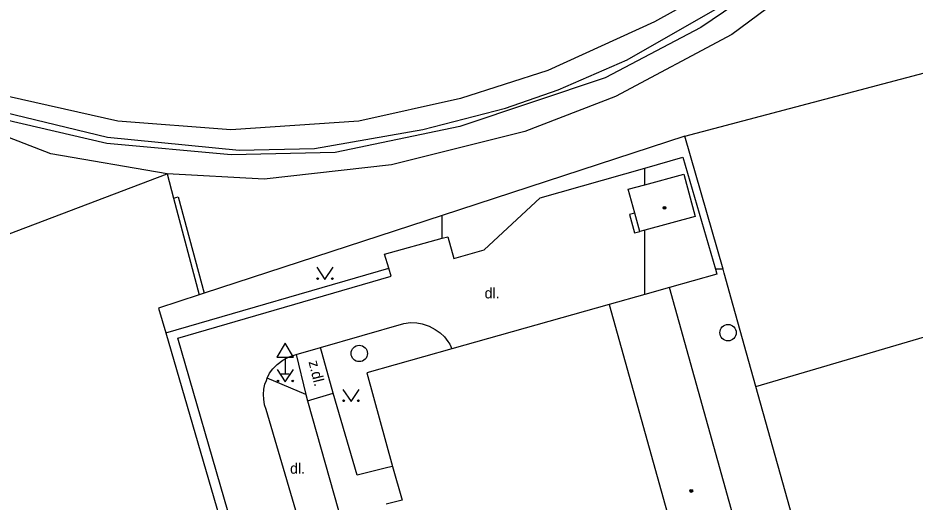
# Model space of a CAD drawing. Extents: x -596229 to -595156, y -1161237 to -1159376.
# Drawn here: x -595584.2 to -595529.4, y -1160574.1 to -1160544.6 of the extents above; entities that cross this region are included whole.
import ezdxf

# ---------------------------------------------------------------- set-up
doc = ezdxf.new("R2010")
doc.units = 0
for name, color, linetype in [('Level 27', 7, 'Continuous'), ('Level 34', 7, 'Continuous'), ('Level 36', 7, 'Continuous'), ('Level 39', 7, 'Continuous'), ('Specificka linie pasportu komunikaci', 7, 'Continuous'), ('TM - budovy zdene_ betonove - VP', 7, 'Continuous'), ('TM - chodniky - VP', 7, 'Continuous'), ('TM - letecke snimky - pomocna linie', 7, 'Continuous'), ('TM - plot drateny_ kovovy - VP', 7, 'Continuous'), ('TM - popis povrchu', 7, 'Continuous'), ('TM - rozhrani ploch obecne - VP', 7, 'Continuous')]:
    doc.layers.add(name, color=color, linetype=linetype)

msp = doc.modelspace()

# ---------------------------------------------------------------- linework, layer by layer
at = {"layer": 'Level 27'}
for centre in [(-595540.85, -1160563.8), (-595563.36, -1160565.07)]:
    msp.add_circle(centre, 0.5, dxfattribs=at)
at = {"layer": 'Level 34'}
for p, q in [((-595567.88, -1160565.302), (-595567.88, -1160566.32)), ((-595568.13, -1160566.32), (-595567.63, -1160566.32))]:
    msp.add_line(p, q, dxfattribs=at)
msp.add_lwpolyline([(-595568.38, -1160565.302), (-595567.38, -1160565.302), (-595567.88, -1160564.436)], close=True, dxfattribs=at)
at = {"layer": 'Level 36'}
for points in [[(-595565.95, -1160559.8), (-595565.45, -1160560.55), (-595564.95, -1160559.8)], [(-595568.37, -1160566.05), (-595567.87, -1160566.8), (-595567.37, -1160566.05)], [(-595564.36, -1160567.26), (-595563.86, -1160568.01), (-595563.36, -1160567.26)]]:
    msp.add_lwpolyline(points, dxfattribs=at)
for centre in [(-595565.9, -1160560.5), (-595565.001, -1160560.5), (-595568.32, -1160566.75), (-595567.421, -1160566.75), (-595564.31, -1160567.96), (-595563.411, -1160567.96)]:
    msp.add_circle(centre, 0.05, dxfattribs=at)
at = {"layer": 'Level 39'}
for centre, radius in [((-595544.73, -1160556.18), 0.09), ((-595544.73, -1160556.18), 0.0398), ((-595543.1, -1160573.46), 0.09), ((-595543.1, -1160573.46), 0.0398)]:
    msp.add_circle(centre, radius, dxfattribs=at)
at = {"layer": 'Specificka linie pasportu komunikaci'}
for points in [[(-595545.94, -1160554.78), (-595545.94, -1160553.76)], [(-595546.54, -1160556.5), (-595546.86, -1160556.59), (-595546.57, -1160557.71), (-595546.24, -1160557.62)], [(-595558.3, -1160558.04), (-595558.3, -1160556.64)], [(-595545.94, -1160561.47), (-595545.94, -1160557.54)], [(-595541.15, -1160559.92), (-595541.62, -1160559.92)]]:
    msp.add_lwpolyline(points, dxfattribs=at)
at = {"layer": 'TM - budovy zdene_ betonove - VP'}
for points in [[(-595545.94, -1160554.78), (-595543.56, -1160554.13)], [(-595543.56, -1160554.13), (-595542.86, -1160556.7)], [(-595546.94, -1160555.05), (-595545.94, -1160554.78)], [(-595546.54, -1160556.5), (-595546.94, -1160555.05)], [(-595546.24, -1160557.62), (-595546.54, -1160556.5)], [(-595542.86, -1160556.7), (-595545.94, -1160557.54)], [(-595545.94, -1160557.54), (-595546.24, -1160557.62)], [(-595545.94, -1160561.47), (-595548.11, -1160562.08)], [(-595544.43, -1160561.05), (-595545.94, -1160561.47)], [(-595537.83, -1160584.68), (-595544.43, -1160561.05)], [(-595548.11, -1160562.08), (-595557.7, -1160564.78)], [(-595548.11, -1160562.08), (-595541.51, -1160585.7)], [(-595557.7, -1160564.78), (-595562.9, -1160566.25)], [(-595562.9, -1160566.25), (-595561.33, -1160571.97)], [(-595561.33, -1160571.97), (-595560.74, -1160574.02)], [(-595560.74, -1160574.02), (-595561.72, -1160574.26)]]:
    msp.add_lwpolyline(points, dxfattribs=at)
at = {"layer": 'TM - chodniky - VP'}
for points in [[(-595565.72, -1160564.7), (-595560.63, -1160563.25)], [(-595560.63, -1160563.25), (-595560.23, -1160563.19), (-595559.85, -1160563.21), (-595559.51, -1160563.27), (-595559.1, -1160563.4), (-595558.72, -1160563.6), (-595558.42, -1160563.82), (-595558.15, -1160564.06), (-595557.95, -1160564.33), (-595557.84, -1160564.51), (-595557.7, -1160564.78)], [(-595564.95, -1160567.5), (-595565.72, -1160564.7)], [(-595568.03, -1160565.48), (-595567.64, -1160565.27)], [(-595567.64, -1160565.27), (-595567.2, -1160565.14)], [(-595567.2, -1160565.14), (-595566.62, -1160567.57)], [(-595568.63, -1160566.01), (-595568.36, -1160565.74)], [(-595568.36, -1160565.74), (-595568.03, -1160565.48)], [(-595568.97, -1160566.57), (-595568.83, -1160566.28)], [(-595568.83, -1160566.28), (-595568.63, -1160566.01)], [(-595566.62, -1160567.57), (-595568.97, -1160566.57)], [(-595561.33, -1160571.97), (-595561.62, -1160572.04), (-595563.49, -1160572.49), (-595564.95, -1160567.5)]]:
    msp.add_lwpolyline(points, dxfattribs=at)
at = {"layer": 'TM - letecke snimky - pomocna linie'}
for points in [[(-595575.16, -1160563.82), (-595561.56, -1160559.87)], [(-595539.15, -1160567.09), (-595515.06, -1160559.98)]]:
    msp.add_lwpolyline(points, dxfattribs=at)
at = {"layer": 'TM - plot drateny_ kovovy - VP'}
for points in [[(-595533.73, -1160540.47), (-595540.62, -1160545.6)], [(-595540.62, -1160545.6), (-595547.72, -1160549.39)], [(-595582.18, -1160552.88), (-595590.97, -1160549.48)], [(-595547.72, -1160549.39), (-595553.26, -1160551.52)], [(-595553.26, -1160551.52), (-595561.39, -1160553.55)], [(-595543.49, -1160551.8), (-595558.3, -1160556.64)], [(-595541.15, -1160559.92), (-595543.49, -1160551.8)], [(-595575.09, -1160554.1), (-595582.18, -1160552.88)], [(-595561.39, -1160553.55), (-595569.17, -1160554.43)], [(-595569.17, -1160554.43), (-595575.09, -1160554.1)], [(-595558.3, -1160556.64), (-595572.83, -1160561.39)], [(-595539.15, -1160567.09), (-595540.53, -1160562.14), (-595541.08, -1160560.17), (-595541.15, -1160559.92)], [(-595573.12, -1160561.49), (-595575.6, -1160562.3), (-595575.16, -1160563.82)], [(-595572.83, -1160561.39), (-595573.12, -1160561.49)], [(-595575.16, -1160563.82), (-595571.91, -1160575.01), (-595570.9, -1160578.5)], [(-595535.58, -1160579.86), (-595539.15, -1160567.09)]]:
    msp.add_lwpolyline(points, dxfattribs=at)
at = {"layer": 'TM - rozhrani ploch obecne - VP'}
for points in [[(-595584.23, -1160387.97), (-595577.27, -1160389.8), (-595573.41, -1160391.68), (-595568.22, -1160395.42), (-595564.69, -1160399.22), (-595561.15, -1160404.3), (-595523.02, -1160499.19), (-595521.36, -1160506.32), (-595520.86, -1160512.45), (-595521.21, -1160516.01), (-595521.94, -1160519.01), (-595523.91, -1160523.63), (-595528.37, -1160530.57), (-595533.35, -1160536.27), (-595538.2, -1160540.44), (-595540.96, -1160542.39), (-595545.33, -1160544.83), (-595551.84, -1160547.79), (-595557.17, -1160549.51), (-595563.38, -1160550.89), (-595571.2, -1160551.42), (-595578.09, -1160550.9), (-595585.61, -1160549.21)], [(-595528.14, -1160481.54), (-595525.46, -1160488.08), (-595520.37, -1160501.2), (-595519.71, -1160503.6), (-595519, -1160509.26), (-595519.18, -1160514.17), (-595520.04, -1160519.34), (-595522.37, -1160524.66), (-595524.64, -1160528.28), (-595528.29, -1160533.01), (-595536.35, -1160540.99), (-595542.52, -1160545.18), (-595548.35, -1160548.24), (-595557.22, -1160551.21), (-595564.83, -1160552.81), (-595571.18, -1160552.94), (-595578.76, -1160552.25), (-595585.07, -1160550.78)], [(-595585.02, -1160550.34), (-595578.73, -1160551.87), (-595570.69, -1160552.67), (-595566.09, -1160552.55), (-595559.47, -1160551.4), (-595554.44, -1160550.09), (-595551.22, -1160548.98), (-595547.01, -1160547.15), (-595539.79, -1160543)], [(-595543.49, -1160551.8), (-595512.16, -1160543.52)], [(-595545.94, -1160553.76), (-595543.61, -1160553.09), (-595541.62, -1160559.92)], [(-595558.3, -1160558.04), (-595557.96, -1160557.95), (-595557.59, -1160559.27), (-595555.73, -1160558.74), (-595552.31, -1160555.58), (-595545.94, -1160553.76)], [(-595595.56, -1160561.87), (-595575.09, -1160554.1)], [(-595575.09, -1160554.1), (-595574.69, -1160555.59)], [(-595574.69, -1160555.59), (-595574.4, -1160555.51), (-595572.83, -1160561.39)], [(-595574.69, -1160555.59), (-595573.12, -1160561.49)], [(-595561.56, -1160559.87), (-595561.82, -1160559.01), (-595558.3, -1160558.04)], [(-595570.32, -1160578.32), (-595571.36, -1160574.75), (-595574.43, -1160564.14), (-595561.42, -1160560.36), (-595561.56, -1160559.87)], [(-595541.62, -1160559.92), (-595541.53, -1160560.23), (-595544.43, -1160561.05)], [(-595567.2, -1160565.14), (-595565.72, -1160564.7)], [(-595569.03, -1160568.5), (-595569.14, -1160568.21), (-595569.19, -1160567.86), (-595569.21, -1160567.58), (-595569.18, -1160567.25), (-595569.12, -1160566.95), (-595569.02, -1160566.72), (-595568.97, -1160566.57)], [(-595566.51, -1160567.96), (-595564.95, -1160567.5)], [(-595566.62, -1160567.57), (-595566.51, -1160567.96)], [(-595566.51, -1160567.96), (-595564.1, -1160576.52)], [(-595566.47, -1160577.22), (-595569.03, -1160568.5)]]:
    msp.add_lwpolyline(points, dxfattribs=at)

# ---------------------------------------------------------------- texts
at = {"layer": 'TM - popis povrchu'}
for p in [(-595555.71, -1160561.71), (-595567.58, -1160572.41)]:
    msp.add_text('dl.', height=0.65, dxfattribs=at).set_placement(p)
msp.add_text('z.dl.', height=0.65, rotation=283.99, dxfattribs=at).set_placement((-595566.46, -1160565.58))

doc.saveas('drawing.dxf')
